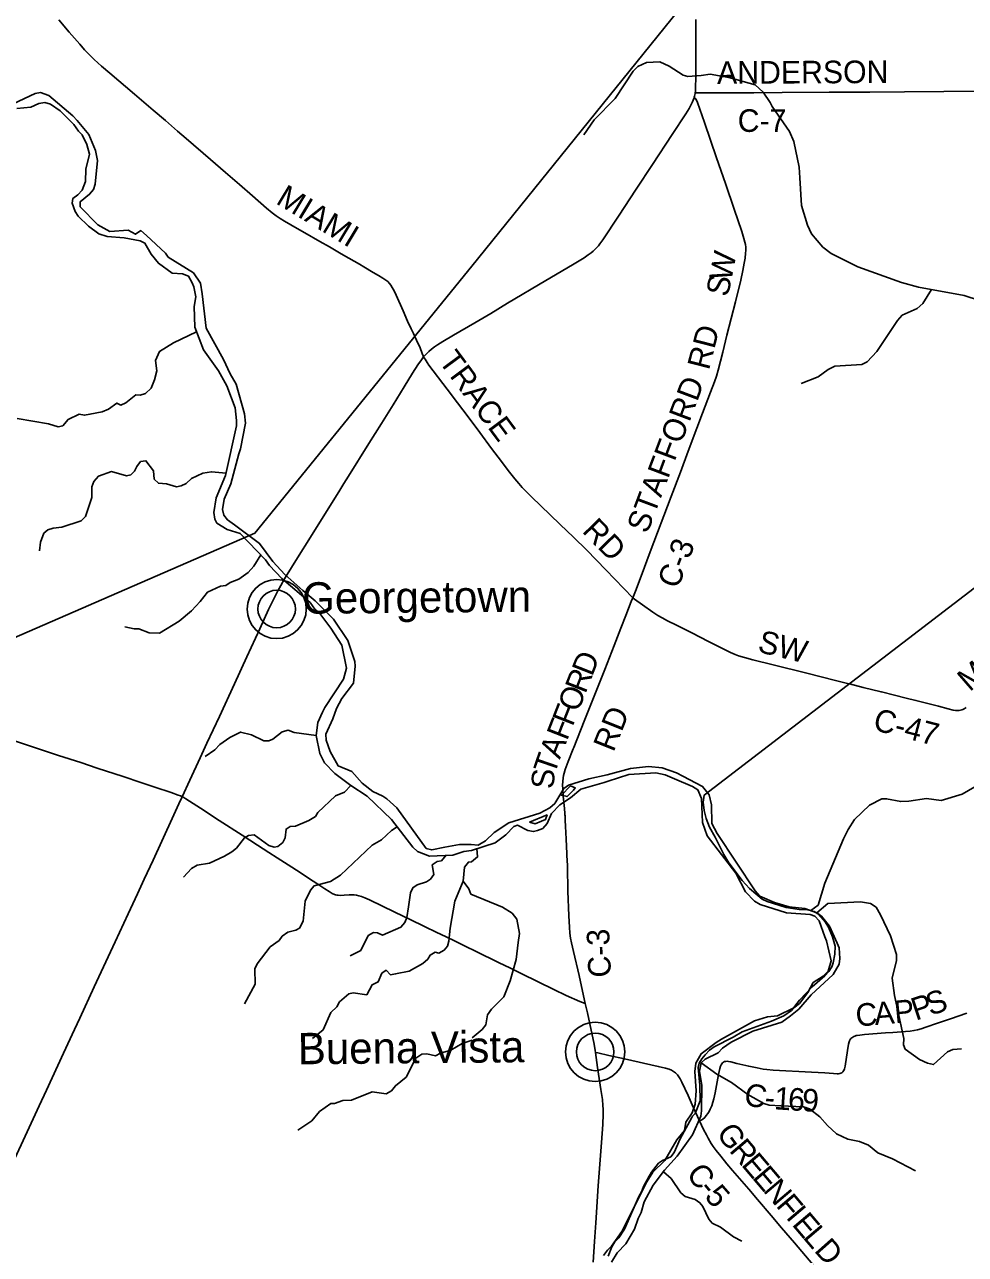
# Model space of a CAD drawing. Extents: x -51392 to 1635000, y 156707 to 696232.
# Drawn here: x 115733 to 128219, y 442411 to 458724 of the extents above; entities that cross this region are included whole.
import ezdxf

# ---------------------------------------------------------------- set-up
doc = ezdxf.new("R2010")
doc.units = 0
for name, color, linetype in [('GM_X_County_Road', 7, 'Continuous'), ('GM_X_County_Road_Text', 7, 'Continuous'), ('GM_X_Major_River', 7, 'Continuous'), ('GM_X_Minor_River', 7, 'Continuous'), ('GM_X_Township', 7, 'Continuous'), ('GM_X_Unincorporated', 7, 'Continuous'), ('GM_X_Unincorporated_Text', 7, 'Continuous'), ('GM_X_US_Route', 7, 'Continuous')]:
    doc.layers.add(name, color=color, linetype=linetype)

msp = doc.modelspace()

# ---------------------------------------------------------------- linework, layer by layer
at = {"layer": 'GM_X_County_Road'}
for points in [[(116186, 458787), (116326, 458626), (116465, 458465), (116530, 458391), (116587, 458331), (116658, 458262), (116755, 458174), (116867, 458078), (117191, 457801), (117442, 457589), (117604, 457451), (117764, 457310), (117877, 457214), (118199, 456935), (118398, 456764), (118584, 456602), (118756, 456451), (118942, 456290), (119019, 456227), (119071, 456188), (119126, 456151), (119182, 456117), (119353, 456019), (119453, 455962), (119652, 455849), (119780, 455775), (119936, 455684), (120035, 455626), (120177, 455545), (120234, 455512), (120361, 455437), (120432, 455396), (120489, 455363), (120529, 455335), (120554, 455315), (120576, 455291), (120595, 455266), (120613, 455238), (120636, 455195), (120664, 455136), (120757, 454927), (120817, 454792), (120865, 454688), (120894, 454629), (120913, 454587)], [(123805, 451122), (123839, 451208), (123914, 451407), (124035, 451730), (124314, 452466), (124436, 452788), (124539, 453065), (124655, 453372), (124730, 453572), (124835, 453847), (124888, 453985), (124914, 454063), (124937, 454142), (124999, 454380), (125055, 454603), (125169, 455048), (125239, 455335), (125267, 455463), (125285, 455560), (125295, 455625), (125302, 455691), (125305, 455726), (125304, 455772), (125299, 455807), (125293, 455839), (125280, 455887), (125250, 455981), (125150, 456276), (125034, 456618), (124917, 456959), (124757, 457425), (124664, 457693), (124651, 457721), (124632, 457748), (124621, 457764)], [(124632, 457818), (124688, 457818), (124918, 457819), (125147, 457820), (125410, 457821), (125787, 457823), (126410, 457827), (126689, 457827), (126951, 457829), (127410, 457833), (127934, 457837), (128564, 457841)], [(120913, 454587), (120935, 454539), (120981, 454435), (121010, 454362), (121024, 454331), (121029, 454319)], [(121029, 454319), (121034, 454309), (121049, 454285), (121074, 454244), (121100, 454208), (121340, 453889), (121479, 453707), (121618, 453523), (121774, 453313), (121932, 453103), (122020, 452985), (122168, 452788), (122239, 452697), (122292, 452635), (122337, 452586), (122464, 452458), (122582, 452344), (122843, 452095), (123020, 451924), (123195, 451751), (123447, 451493), (123805, 451122)], [(123021, 449133), (123160, 449483), (123257, 449727), (123335, 449925), (123432, 450169), (123558, 450490), (123648, 450719), (123713, 450887), (123784, 451071), (123805, 451122)], [(123805, 451122), (123826, 451101), (123934, 451026), (124069, 450932), (124138, 450888), (124195, 450855), (124267, 450816), (124384, 450756), (124590, 450655), (124808, 450541), (124925, 450482), (125102, 450396), (125163, 450370), (125209, 450352), (125287, 450328), (125398, 450297), (125669, 450230), (126115, 450120), (126496, 450024), (126655, 449985), (126680, 449979)], [(126680, 449979), (126862, 449933), (127101, 449873), (127105, 449872)], [(127105, 449872), (127276, 449830), (127435, 449790), (127562, 449759), (127864, 449682), (127991, 449648), (128055, 449632), (128088, 449627), (128105, 449626), (128138, 449627), (128171, 449635), (128186, 449641), (128201, 449648), (128215, 449656), (128229, 449666)], [(115466, 449267), (115747, 449175), (116183, 449031), (116479, 448934), (116697, 448862), (117040, 448749), (117274, 448671), (117461, 448610), (117678, 448537), (117772, 448505), (117802, 448493), (117826, 448482)], [(122921, 447898), (122915, 448031), (122914, 448063), (122908, 448194), (122906, 448227), (122904, 448243), (122903, 448259), (122898, 448324), (122883, 448488), (122875, 448586), (122874, 448634), (122875, 448683), (122881, 448732), (122886, 448764), (122894, 448795), (122909, 448842), (122949, 448949), (123015, 449117), (123021, 449133)], [(117826, 448482), (117832, 448479), (117875, 448453), (118068, 448329), (118316, 448169), (118619, 447972), (118826, 447840), (118977, 447741), (119087, 447670), (119280, 447546), (119404, 447466), (119514, 447394), (119610, 447331), (119720, 447259), (119774, 447223), (119817, 447199), (119846, 447186), (119861, 447181), (119877, 447177), (119893, 447175), (119925, 447173), (119974, 447175), (120039, 447180), (120072, 447181), (120106, 447180), (120139, 447176), (120171, 447169), (120203, 447159), (120249, 447141), (120309, 447114), (120649, 446951), (120841, 446858), (121048, 446758), (121195, 446686), (121328, 446622), (121446, 446564), (121579, 446501), (121727, 446429), (122022, 446285), (122184, 446206), (122332, 446135), (122759, 445926), (122921, 445846), (123100, 445765), (123174, 445741)], [(123174, 445741), (123139, 445904), (123093, 446112), (123017, 446431), (122992, 446543), (122980, 446607), (122971, 446672), (122965, 446753), (122958, 446901), (122945, 447229), (122941, 447343), (122940, 447441), (122937, 447572), (122931, 447703), (122923, 447850), (122921, 447898)], [(123309, 445090), (123305, 445117), (123291, 445198), (123234, 445471), (123202, 445615), (123174, 445741)], [(124692, 444181), (124720, 444195), (124735, 444207), (124759, 444229), (124780, 444254), (124800, 444280), (124817, 444308), (124833, 444337), (124853, 444382), (124869, 444429), (124881, 444476), (124899, 444556), (124924, 444702), (124943, 444798), (124960, 444879), (124970, 444910), (124978, 444925), (124986, 444939), (124997, 444951), (125010, 444960), (125024, 444968), (125040, 444972), (125056, 444973), (125073, 444971), (125105, 444965), (125184, 444945), (125344, 444908), (125456, 444884), (125536, 444869), (125585, 444862), (125667, 444855), (126175, 444830), (126355, 444818), (126470, 444809), (126519, 444806), (126536, 444807), (126552, 444809), (126567, 444813), (126581, 444821), (126593, 444831), (126603, 444844), (126610, 444859), (126615, 444874), (126622, 444906), (126654, 445118), (126667, 445199), (126675, 445231), (126681, 445246), (126689, 445260), (126698, 445273), (126710, 445284), (126723, 445294), (126737, 445302), (126752, 445308), (126768, 445313), (126784, 445316), (126817, 445321), (126882, 445326), (127160, 445348), (127258, 445356), (127422, 445368), (127487, 445374), (127536, 445381), (127584, 445391), (127631, 445404), (127694, 445424), (127848, 445479), (128019, 445537), (128236, 445612)], [(123278, 442306), (123296, 442584), (123313, 442830), (123347, 443321), (123362, 443550), (123389, 443895), (123407, 444134), (123412, 444271), (123411, 444336), (123409, 444388), (123401, 444467), (123380, 444598), (123337, 444890), (123309, 445090)], [(123309, 445090), (123343, 445083), (123487, 445051), (123695, 445005), (124143, 444904), (124239, 444881), (124286, 444867), (124317, 444855), (124332, 444847), (124346, 444838), (124373, 444818), (124385, 444807), (124397, 444795), (124407, 444782), (124417, 444768), (124435, 444740), (124456, 444695), (124539, 444517), (124593, 444397), (124639, 444297)], [(124639, 444297), (124692, 444181)], [(124692, 444181), (124745, 444070), (124781, 443997), (124804, 443954), (124846, 443884), (124873, 443843), (124911, 443790), (124972, 443713), (125055, 443612), (125129, 443524), (125344, 443276), (125461, 443139), (125641, 442926), (125780, 442764), (125949, 442564), (126193, 442276)]]:
    msp.add_lwpolyline(points, dxfattribs=at)
at = {"layer": 'GM_X_Major_River'}
for points in [[(118361, 452291), (118381, 452431), (118471, 452634), (118578, 453030), (118600, 453096), (118665, 453439), (118653, 453563), (118541, 453954), (118461, 454094), (118375, 454283), (118144, 454697), (118088, 455154), (118067, 455296), (117975, 455431), (117639, 455641), (117605, 455691), (117351, 455928), (117275, 455992), (117205, 455944), (117107, 455999), (116865, 455980), (116707, 456069), (116473, 456309), (116473, 456375), (116597, 456475), (116647, 456536), (116669, 456608), (116700, 456920), (116674, 457056), (116586, 457267), (116430, 457453), (116374, 457513), (116055, 457782), (115945, 457824), (115876, 457810), (115580, 457672)], [(115632, 457610), (115816, 457630), (115924, 457676), (116000, 457690), (116078, 457668), (116204, 457580), (116386, 457399), (116448, 457313), (116498, 457263), (116558, 457135), (116594, 457006), (116546, 456808), (116541, 456644), (116499, 456526), (116439, 456468), (116375, 456418), (116365, 456357), (116403, 456245), (116443, 456183), (116583, 456049), (116718, 455949), (116829, 455912), (117055, 455896), (117269, 455858), (117331, 455826), (117415, 455680), (117509, 455559), (117690, 455427), (117827, 455417), (117909, 455387), (117959, 455300), (117980, 455248), (118006, 455112), (117982, 454984), (117992, 454710)], [(117992, 454710), (118107, 454411), (118309, 454132), (118419, 453932), (118527, 453641), (118546, 453473), (118546, 453403), (118399, 452742), (118277, 452446), (118245, 452251), (118257, 452165), (118285, 452111), (118423, 452025), (118593, 451975), (118930, 451624), (118984, 451550), (119146, 451375), (119524, 451058), (119586, 450970), (119652, 450914), (119798, 450719), (119944, 450491), (120005, 450186), (119967, 450040), (119720, 449664), (119686, 449602), (119626, 449467), (119604, 449295), (119650, 449055), (119715, 448930), (119849, 448792), (120065, 448632), (120279, 448491), (120603, 448178), (120887, 447814), (120949, 447755), (121107, 447695), (121415, 447709), (121563, 447755), (121663, 447771)], [(121662, 447847), (121505, 447847), (121311, 447811), (121137, 447777), (121063, 447795), (120673, 448337), (120541, 448455), (120487, 448489), (120353, 448553), (120215, 448662), (120076, 448818), (119894, 448890), (119790, 449081), (119734, 449233), (119732, 449313), (119826, 449517), (119871, 449654), (119945, 449784), (120097, 449988), (120121, 450214), (120118, 450278), (120024, 450555), (119834, 450836), (119590, 451080), (119428, 451219), (119188, 451431), (119026, 451602), (118851, 451842), (118519, 452091), (118427, 452157), (118377, 452215), (118361, 452291)], [(123521, 442307), (123596, 442434), (123711, 442552), (123827, 442745), (123875, 442889), (123917, 442965), (123957, 443109), (124077, 443330), (124225, 443528), (124393, 443713), (124597, 443998), (124708, 444245), (124716, 444315), (124721, 444658), (124691, 444843), (124714, 444953), (124766, 445003), (124937, 445085), (124994, 445149), (125111, 445226), (125396, 445372), (125782, 445493), (125897, 445576), (126008, 445664), (126170, 445855), (126464, 446123), (126542, 446261), (126554, 446335), (126542, 446477), (126516, 446540), (126416, 446767), (126309, 446898), (126247, 446941), (126090, 447000), (125881, 447022), (125684, 447078), (125490, 447164), (125429, 447236), (124923, 447993), (124856, 448127), (124850, 448376), (124819, 448507), (124732, 448618), (124467, 448756), (124387, 448797), (124193, 448865), (124013, 448884), (123775, 448856), (123465, 448773), (123221, 448719), (122952, 448635), (122891, 448593), (122771, 448394), (122705, 448334), (122572, 448265), (122160, 448134), (121965, 448006), (121852, 447896), (121751, 447841), (121662, 447847)], [(121663, 447771), (121978, 447871), (122119, 447976), (122226, 448086), (122276, 448107), (122414, 448034), (122488, 448019), (122542, 448033), (122610, 448060), (122667, 448128), (122726, 448258), (122837, 448375), (122980, 448468), (123117, 448583), (123423, 448673), (123477, 448688), (123754, 448776), (124109, 448799), (124234, 448772), (124358, 448719), (124598, 448619), (124669, 448574), (124718, 448459), (124732, 448139), (124794, 447964), (125172, 447467), (125302, 447221), (125418, 447096), (125497, 447053), (125843, 446944), (126157, 446921), (126221, 446899), (126280, 446834), (126353, 446623), (126374, 446569), (126438, 446306), (126397, 446168), (126332, 446102), (126197, 446017), (126128, 445885), (126016, 445740), (125944, 445680), (125727, 445574), (125594, 445563), (125420, 445508), (124981, 445265), (124910, 445220), (124711, 445073), (124642, 444950), (124627, 444837), (124645, 444583), (124631, 444406), (124594, 444288), (124511, 444165), (124492, 444055), (124390, 443933), (124228, 443656), (124070, 443501), (123991, 443375), (123659, 442713), (123521, 442519), (123468, 442466), (123414, 442396)], [(122980, 448627), (122858, 448501), (122932, 448483), (123019, 448567)], [(123019, 448567), (123041, 448598), (122980, 448627)], [(122592, 448158), (122645, 448180), (122668, 448240), (122435, 448146)], [(122435, 448146), (122509, 448123), (122592, 448158)]]:
    msp.add_lwpolyline(points, dxfattribs=at)
at = {"layer": 'GM_X_Minor_River'}
for points in [[(123155, 457262), (123293, 457459), (123573, 457744), (123809, 458106), (123872, 458170), (123988, 458223), (124163, 458232), (124288, 458175), (124475, 458053), (124537, 458034), (124714, 458049), (124830, 458068), (125080, 458023), (125430, 457924), (125535, 457827), (125626, 457692), (125653, 457638), (125885, 457305), (125942, 457172), (126011, 456833), (126022, 456692), (126044, 456323), (126122, 456066), (126177, 455947), (126328, 455772), (126437, 455689), (126790, 455509), (127373, 455302), (127595, 455242), (128201, 455132), (128405, 455064)], [(127770, 455210), (127655, 455023), (127577, 454959), (127380, 454871), (127317, 454799), (127045, 454386), (126916, 454251), (126843, 454216), (126484, 454193), (126396, 454149), (126267, 454054), (126040, 453962)], [(118014, 454650), (117711, 454505), (117523, 454389), (117471, 454269), (117489, 454133), (117458, 454011), (117412, 453903), (117340, 453833), (117266, 453807), (117212, 453815), (117078, 453707), (117010, 453677), (116958, 453703), (116849, 453623), (116765, 453589), (116601, 453555), (116527, 453543), (116457, 453559), (116311, 453487), (116239, 453403), (116177, 453389), (116049, 453427), (115634, 453498)], [(118407, 452774), (118213, 452794), (118097, 452774), (117949, 452704), (117877, 452638), (117811, 452604), (117749, 452594), (117615, 452632), (117509, 452641), (117455, 452695), (117443, 452803), (117343, 452939), (117273, 452927), (117221, 452863), (117193, 452799), (117143, 452751), (117084, 452737), (116886, 452795), (116714, 452735), (116652, 452663), (116624, 452593), (116624, 452451), (116543, 452201), (116483, 452141), (116227, 452059), (116111, 452045), (116043, 452023), (115987, 451977), (115943, 451859), (115932, 451742)], [(118867, 451689), (118776, 451540), (118702, 451456), (118578, 451368), (118462, 451326), (118406, 451282), (118335, 451274), (118163, 451196), (118065, 451073), (117949, 450947), (117786, 450813), (117524, 450653), (117388, 450657), (117248, 450710), (117188, 450708), (117066, 450736)], [(119604, 449295), (119312, 449335), (119230, 449364), (119150, 449344), (119029, 449244), (118975, 449224), (118907, 449224), (118747, 449304), (118599, 449340), (118459, 449268), (118325, 449176), (118257, 449102), (118130, 449014)], [(120065, 448632), (119979, 448544), (119861, 448496), (119625, 448275), (119592, 448221), (119506, 448165), (119330, 448091), (119260, 448085), (119204, 448053), (119192, 447937), (119160, 447875), (119096, 447821), (119044, 447815), (118975, 447837), (118780, 447976), (118705, 447970), (118651, 447938), (118545, 447802), (118485, 447752), (118385, 447694), (118189, 447600), (118022, 447576), (117948, 447532), (117842, 447416)], [(126167, 446974), (126264, 447045), (126355, 447337), (126602, 447924), (126661, 448048), (126749, 448180), (126947, 448372), (127112, 448453), (127172, 448455), (127360, 448417), (127468, 448424), (127704, 448458), (127896, 448433), (128176, 448518), (128343, 448615)], [(120679, 448082), (120603, 448034), (120471, 447912), (120344, 447838), (119926, 447440), (119793, 447356), (119575, 447298), (119529, 447244), (119455, 447098), (119432, 446831), (119384, 446739), (119332, 446711), (119228, 446687), (119152, 446631), (119112, 446575), (118992, 446489), (118819, 446265), (118787, 446201), (118795, 445996), (118650, 445736)], [(121330, 447705), (121265, 447631), (121207, 447623), (121141, 447577), (121163, 447451), (121122, 447389), (121066, 447353), (120944, 447315), (120888, 447275), (120856, 447209), (120830, 447020), (120808, 446880), (120781, 446812), (120727, 446750), (120485, 446646), (120419, 446676), (120363, 446682), (120295, 446640), (120194, 446442), (120114, 446404), (120054, 446370)], [(121735, 447796), (121746, 447683), (121664, 447620)], [(121664, 447620), (121623, 447615), (121571, 447547), (121553, 447360), (121442, 447098), (121382, 446737), (121364, 446567), (121345, 446501), (121303, 446447), (121233, 446407), (121181, 446421), (121115, 446381), (121083, 446329), (121019, 446271), (120837, 446167), (120656, 446131), (120588, 446121), (120530, 446181), (120474, 446141), (120428, 446025), (120348, 445989), (120274, 445855), (120092, 445879), (120038, 445867), (119911, 445761), (119879, 445693), (119797, 445619), (119697, 445391), (119554, 445273)], [(121553, 447360), (121627, 447262), (121657, 447190)], [(121657, 447190), (122076, 447016), (122204, 446939), (122265, 446856), (122300, 446669), (122285, 446549), (122255, 446323), (122176, 446039), (122094, 445827), (121928, 445664), (121878, 445588), (121854, 445456), (121804, 445393), (121673, 445283)], [(126247, 446941), (126395, 447066), (126827, 447086), (126961, 447067), (127033, 447018), (127090, 446916), (127226, 446638), (127304, 446389), (127305, 446310), (127245, 446074), (127277, 445847), (127404, 445273), (127396, 445189), (127421, 445133), (127608, 444997), (127718, 444946), (127796, 444929), (127980, 445098), (128054, 445131), (128166, 445136)], [(121672, 445253), (121542, 445207), (121392, 445119), (121255, 445079), (121187, 445043), (121071, 445071), (121007, 445069), (120925, 445013), (120799, 444763), (120654, 444649), (120604, 444583), (120534, 444543), (120346, 444567), (120074, 444459), (119956, 444451), (119847, 444415), (119797, 444411), (119649, 444307), (119545, 444185), (119361, 444057)], [(124714, 444953), (124921, 444801), (125114, 444691), (125331, 444533), (125542, 444415), (125614, 444392), (125768, 444383), (126069, 444368), (126148, 444341), (126288, 444238), (126387, 444119), (126508, 444010), (126660, 443938), (126812, 443907), (126931, 443858), (127055, 443758), (127250, 443680), (127557, 443520)], [(124211, 443508), (124316, 443417), (124444, 443227), (124502, 443181), (124632, 443139), (124696, 443097), (124735, 443046), (124812, 442877), (124859, 442825), (124969, 442774), (125140, 442646), (125252, 442587)]]:
    msp.add_lwpolyline(points, dxfattribs=at)
at = {"layer": 'GM_X_Township'}
for points in [[(133130, 459110), (124610, 459164), (124588, 459137), (121669, 455521), (120880, 454550), (118790, 451978), (114370, 450061), (108742, 447621), (105839, 446363)], [(105839, 446363), (108742, 447621), (114370, 450061), (118790, 451978), (120880, 454550), (121669, 455521), (124588, 459137), (124610, 459164), (133130, 459110)], [(130360, 452801), (126649, 449956), (124754, 448504), (124738, 448410), (124752, 448300), (124777, 448194), (124825, 448077), (124899, 447947), (125012, 447714), (125080, 447604), (125256, 447373), (125354, 447266), (125521, 447125), (125586, 447093), (125842, 447014), (126014, 446988), (126124, 446981), (126210, 446961), (126262, 446929), (126364, 446814), (126400, 446754), (126456, 446625), (126489, 446499), (126485, 446393), (126465, 446279), (126447, 446225), (126408, 446163), (126354, 446107), (126185, 445961), (126018, 445785), (125912, 445647), (125809, 445574), (125647, 445506), (125258, 445365), (125137, 445293), (124886, 445166), (124824, 445120), (124764, 445060), (124720, 445004), (124687, 444946), (124673, 444890), (124696, 444657), (124698, 444447), (124631, 444281), (124599, 444244), (124587, 444229), (124434, 443943), (124355, 443763), (124309, 443705), (124198, 443655), (124148, 443621), (124054, 443503), (124021, 443451), (123945, 443311), (123921, 443239), (123886, 443177), (123697, 442745), (123620, 442633), (123566, 442577), (123526, 442511), (123479, 442389)], [(123479, 442389), (123526, 442511), (123566, 442577), (123620, 442633), (123697, 442745), (123886, 443177), (123921, 443239), (123945, 443311), (124021, 443451), (124054, 443503), (124148, 443621), (124198, 443655), (124309, 443705), (124355, 443763), (124434, 443943), (124587, 444229), (124599, 444244), (124631, 444281), (124698, 444447), (124696, 444657), (124673, 444890), (124687, 444946), (124720, 445004), (124764, 445060), (124824, 445120), (124886, 445166), (125137, 445293), (125258, 445365), (125647, 445506), (125809, 445574), (125912, 445647), (126018, 445785), (126185, 445961), (126354, 446107), (126408, 446163), (126447, 446225), (126465, 446279), (126485, 446393), (126489, 446499), (126456, 446625), (126400, 446754), (126364, 446814), (126262, 446929), (126210, 446961), (126124, 446981), (126014, 446988), (125842, 447014), (125586, 447093), (125521, 447125), (125354, 447266), (125256, 447373), (125080, 447604), (125012, 447714), (124899, 447947), (124825, 448077), (124777, 448194), (124752, 448300), (124738, 448410), (124754, 448504), (126649, 449956), (130360, 452801)]]:
    msp.add_lwpolyline(points, dxfattribs=at)
at = {"layer": 'GM_X_Unincorporated'}
for centre, radius in [((119079, 450972), 393), ((119079, 450972), 249), ((123306, 445097), 393), ((123306, 445097), 249)]:
    msp.add_circle(centre, radius, dxfattribs=at)
at = {"layer": 'GM_X_US_Route'}
msp.add_lwpolyline([(115605, 443682), (115743, 443980), (115929, 444382), (116024, 444591), (116252, 445082), (116396, 445395), (116465, 445544), (116658, 445961), (116935, 446556), (117108, 446927), (117232, 447196), (117321, 447389), (117438, 447642), (117692, 448194), (117781, 448387), (117826, 448482), (117926, 448700), (118064, 448998), (118153, 449191), (118319, 449548), (118519, 449980), (118684, 450338), (118856, 450710), (118972, 450964), (119035, 451097), (119094, 451214), (119133, 451286), (119183, 451371), (119313, 451580), (119573, 451998), (119694, 452193), (119902, 452527), (119972, 452638), (120034, 452734), (120303, 453167), (120468, 453431), (120580, 453612), (120624, 453682), (120771, 453919), (120883, 454100), (120953, 454211), (120999, 454279), (121028, 454317), (121029, 454319), (121061, 454354), (121096, 454388), (121133, 454420), (121172, 454449), (121213, 454477), (121282, 454520), (121424, 454603), (121707, 454769), (121919, 454894), (122144, 455028), (122652, 455330), (123004, 455539), (123159, 455632), (123214, 455669), (123254, 455698), (123279, 455719), (123316, 455753), (123348, 455790), (123369, 455816), (123407, 455869), (123615, 456185), (123849, 456542), (124065, 456870), (124326, 457268), (124508, 457542), (124552, 457611), (124576, 457654), (124597, 457699), (124615, 457745), (124621, 457764), (124624, 457777), (124631, 457810), (124632, 457818), (124635, 457843), (124638, 457892), (124641, 458023), (124641, 458138), (124640, 458319), (124641, 458598), (124642, 458794)], dxfattribs=at)

# ---------------------------------------------------------------- texts
at = {"layer": 'GM_X_County_Road_Text'}
for s, rotation, p in [('ANDERSON', 0.2856, (124924, 457938)), ('C-7', 0.0778, (125197, 457301)), ('MIAMI', 328.8824, (119055, 456358)), ('W', 79.1235, (125111, 455311)), ('S', 77.1315, (125064, 455103)), ('RD', 75.6367, (124815, 454131)), ('TRACE', 306.5781, (121219, 454261)), ('STAFFORD', 69.3575, (123998, 451961)), ('RD', 314.4836, (123121, 451996)), ('C-3', 69.0755, (124403, 451228)), ('SW', 346.1679, (125450, 450406)), ('D', 68.6086, (123266, 450068)), ('M', 40.8928, (128276, 449867)), ('R', 68.6074, (123176, 449838)), ('O', 68.61, (123079, 449592)), ('F', 68.611, (123006, 449404)), ('RD', 68.1858, (123549, 449064)), ('C-47', 345.4309, (126979, 449372)), ('F', 68.611, (122932, 449216)), ('A', 68.6248, (122836, 448970)), ('T', 70.9868, (122764, 448761)), ('S', 86.2583, (122755, 448579)), ('C-3', 92.4283, (123517, 446090)), ('P', 18.2131, (127559, 445510)), ('S', 18.6494, (127754, 445574)), ('C', 4.8358, (126774, 445432)), ('A', 4.8479, (127020, 445453)), ('P', 5.5558, (127287, 445475)), ('C', 348.8306, (125265, 444398)), ('1', 356.163, (125673, 444337)), ('6', 356.3236, (125858, 444325)), ('9', 356.3641, (126043, 444313)), ('-', 356.5981, (125550, 444345)), ('G', 306.0576, (124904, 444018)), ('R', 310.47, (125075, 443785)), ('E', 310.3282, (125235, 443597)), ('C', 308.3718, (124503, 443473)), ('E', 310.3286, (125380, 443426)), ('N', 310.3283, (125525, 443255)), ('-', 310.2401, (124663, 443271)), ('5', 311.1037, (124746, 443173)), ('F', 310.3271, (125696, 443054)), ('I', 310.3261, (125827, 442900)), ('E', 310.3258, (125907, 442806)), ('L', 310.3282, (126052, 442635)), ('D', 311.498, (126202, 442458))]:
    msp.add_text(s, height=300, rotation=rotation, dxfattribs=at).set_placement(p)
at = {"layer": 'GM_X_Unincorporated_Text'}
for s, p in [('Georgetown', (119419, 450908)), ('Buena Vista', (119361, 444932))]:
    msp.add_text(s, height=417, rotation=0.5386, dxfattribs=at).set_placement(p)

doc.saveas('drawing.dxf')
